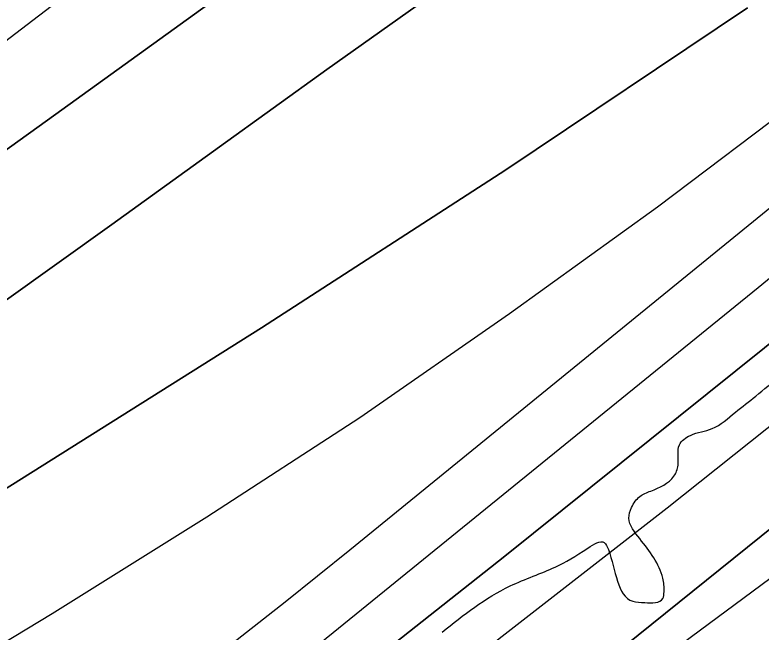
# Model space of a CAD drawing. Extents: x 3329297 to 3367176, y 649250 to 674653.
# Drawn here: x 3340421.8 to 3340634.4, y 660085.6 to 660261.5 of the extents above; entities that cross this region are included whole.
import ezdxf

# ---------------------------------------------------------------- set-up
doc = ezdxf.new("R2010")
doc.units = 0
for name, color, linetype in [('V-RIVR-EDGE', 7, 'Continuous'), ('V-RRAP-RVMT', 7, 'Continuous'), ('V-TOPO-DPTH', 7, 'Continuous'), ('V-TOPO-MAJR', 7, 'Continuous'), ('V-TOPO-MINR', 7, 'Continuous'), ('V-TOPO-WATR', 7, 'Continuous')]:
    doc.layers.add(name, color=color, linetype=linetype)

msp = doc.modelspace()

# ---------------------------------------------------------------- linework, layer by layer
at = {"layer": 'V-RIVR-EDGE'}
msp.add_spline([(3340543.49, 660085.6), (3340562.91, 660098.74), (3340575.72, 660104.14), (3340585.05, 660109.54), (3340589.7, 660111.08), (3340590.86, 660109.14), (3340597.81, 660094.39), (3340601.29, 660093.99), (3340606.34, 660095.14), (3340606.73, 660097.08), (3340606.35, 660100.96), (3340599.79, 660112.22), (3340596.7, 660118.04), (3340597.48, 660121.14), (3340599.82, 660124.24), (3340602.92, 660125.78), (3340609.53, 660130.03), (3340610.7, 660133.13), (3340611.1, 660138.95), (3340614.21, 660141.66), (3340620.42, 660143.58), (3340627.02, 660148.22), (3340632.85, 660152.86), (3340639.85, 660158.27), (3340647.22, 660161.74), (3340655.76, 660164.43), (3340667.02, 660168.28), (3340677.11, 660172.14), (3340684.48, 660174.83), (3340692.65, 660181.79), (3340699.25, 660187.21), (3340702.75, 660189.14), (3340709.35, 660193), (3340717.5, 660197.63), (3340731.88, 660207.29), (3340748.19, 660216.56), (3340768.38, 660227.76), (3340779.25, 660232.38), (3340792.46, 660240.88), (3340805.67, 660251.71), (3340823.92, 660262.91), (3340832.07, 660265.6), (3340837.9, 660270.63), (3340847.24, 660280.69), (3340854.23, 660286.49), (3340861.21, 660286.47), (3340868.98, 660289.94), (3340876.75, 660296.13), (3340884.91, 660303.86), (3340891.52, 660310.44), (3340896.97, 660318.18), (3340903.58, 660325.15), (3340904.37, 660330.19), (3340904.76, 660334.45), (3340908.65, 660337.16), (3340912.53, 660339.47), (3340913.71, 660343.74), (3340916.83, 660351.87), (3340921.89, 660359.23), (3340933.17, 660372.77), (3340942.5, 660382.83), (3340944.45, 660389.03), (3340947.56, 660392.13), (3340951.45, 660394.45), (3340956.11, 660398.7), (3340965.45, 660409.54), (3340972.05, 660415.72), (3340980.21, 660421.13), (3340987.99, 660430.42), (3340991.89, 660439.33), (3340994.62, 660445.92), (3341001.24, 660456.76), (3341008.24, 660462.56), (3341019.5, 660469.12), (3341022.61, 660474.16), (3341027.28, 660478.02), (3341033.1, 660482.28), (3341044.37, 660491.55), (3341056.81, 660501.22), (3341062.25, 660506.25), (3341064.2, 660512.45), (3341069.26, 660518.25), (3341074.7, 660522.12), (3341079.75, 660525.21), (3341087.91, 660533.33), (3341094.52, 660540.29), (3341099.98, 660551.14), (3341101.93, 660558.5), (3341101.95, 660564.32), (3341101.95, 660566.26), (3341105.83, 660567.8), (3341107.39, 660570.9), (3341108.19, 660579.43), (3341109.36, 660581.36), (3341111.69, 660582.52), (3341116.35, 660584.06), (3341119.07, 660586.38), (3341131.9, 660599.92), (3341130.74, 660602.25), (3341129.58, 660604.58), (3341130.37, 660609.23), (3341131.15, 660611.56), (3341134.26, 660614.27), (3341139.7, 660619.29), (3341147.47, 660623.93), (3341155.25, 660632.44), (3341160.31, 660640.18), (3341161.87, 660646), (3341164.59, 660647.15), (3341171.96, 660648.3), (3341176.63, 660653.33), (3341185.57, 660661.45), (3341197.22, 660669.95), (3341202.65, 660670.72), (3341208.87, 660674.58), (3341212.76, 660681.16), (3341218.98, 660685.8), (3341223.63, 660686.56), (3341228.3, 660690.82), (3341239.56, 660696.61), (3341242.27, 660696.99), (3341247.7, 660695.04), (3341251.97, 660695.8), (3341254.69, 660699.67), (3341257.81, 660706.26), (3341265.19, 660713.61), (3341272.18, 660717.47), (3341278.78, 660719.39), (3341285.77, 660723.64), (3341288.11, 660727.12), (3341288.89, 660730.61), (3341291.61, 660733.32), (3341297.45, 660739.51), (3341303.67, 660745.31), (3341316.48, 660753.04), (3341337.85, 660770.05), (3341347.56, 660774.29), (3341351.82, 660771.95), (3341356.47, 660772.33), (3341359.2, 660775.81), (3341357.66, 660783.57), (3341359.22, 660785.51), (3341364.27, 660789.37), (3341367.76, 660789.75), (3341372.8, 660786.64), (3341377.44, 660784.3), (3341380.16, 660785.07), (3341385.21, 660787.38), (3341385.99, 660789.71), (3341386.78, 660796.68), (3341388.73, 660799.01), (3341390.67, 660800.94), (3341401.93, 660807.89), (3341425.62, 660820.63), (3341448.15, 660836.48), (3341459.42, 660845.76), (3341473.4, 660853.48), (3341492.82, 660866.23), (3341509.52, 660875.88), (3341528.94, 660885.92), (3341568.15, 660904.05), (3341576.69, 660906.74), (3341582.52, 660911.38), (3341589.12, 660916.4), (3341596.89, 660921.81), (3341605.05, 660926.06), (3341608.93, 660926.82), (3341613.19, 660926.43), (3341626, 660930.66), (3341639.2, 660936.45), (3341658.23, 660946.87), (3341680.75, 660960), (3341702.89, 660972.35), (3341720.75, 660981.23), (3341737.44, 660987), (3341750.26, 660995.89), (3341758.04, 661005.18), (3341780.97, 661024.51), (3341791.86, 661039.61), (3341805.08, 661053.54), (3341819.48, 661072.51), (3341836.2, 661091.08), (3341848.27, 661110.83), (3341856.83, 661123.6), (3341870.06, 661139.86), (3341888.33, 661157.26), (3341900, 661173.14), (3341908.96, 661187.46), (3341921.81, 661209.92), (3341929.99, 661226.19), (3341939.34, 661242.84), (3341942.06, 661244.78), (3341943.22, 661244), (3341944.75, 661235.85), (3341949.41, 661235.84), (3341954.45, 661237.76), (3341956.01, 661241.64), (3341951.37, 661243.98), (3341950.6, 661247.08), (3341951, 661251.35), (3341952.96, 661259.87), (3341955.7, 661272.28), (3341958.46, 661290.5), (3341960.82, 661303.29), (3341965.13, 661320.73), (3341976.06, 661348.62), (3341983.49, 661373.81), (3341990.92, 661399), (3341994.85, 661420.71), (3341995.66, 661433.89), (3341998.38, 661436.99), (3342001.09, 661436.2), (3342003.81, 661438.52), (3342004.21, 661443.95), (3342004.24, 661455.97), (3342002.71, 661461.41), (3342004.27, 661464.89), (3342009.32, 661471.47), (3342020.6, 661484.24), (3342033.83, 661502.05), (3342040.82, 661507.46), (3342045.88, 661513.27), (3342046.28, 661517.53), (3342044.36, 661524.52), (3342045.91, 661525.68), (3342047.07, 661525.67), (3342052.11, 661523.33), (3342053.28, 661524.49), (3342063.01, 661538.82), (3342071.18, 661551.21), (3342074.69, 661557.79), (3342082.47, 661570.18), (3342088.7, 661576.76), (3342099.58, 661588.37), (3342104.25, 661594.56), (3342110.49, 661608.51), (3342119.84, 661627.1), (3342128.4, 661637.93), (3342135.41, 661647.61), (3342140.08, 661653.81), (3342142.02, 661656.52), (3342148.26, 661668.91), (3342155.64, 661676.65), (3342159.16, 661685.17), (3342161.49, 661688.27), (3342166.54, 661690.97), (3342169.67, 661702.6), (3342177.46, 661716.54), (3342191.47, 661736.28), (3342210.14, 661760.28), (3342224.15, 661779.25), (3342232.33, 661792.41), (3342242.06, 661806.74), (3342247.51, 661815.25), (3342252.98, 661831.14), (3342263.11, 661850.51), (3342268.95, 661858.63), (3342277.12, 661872.96), (3342284.15, 661891.95), (3342293.11, 661908.21), (3342302.46, 661923.7), (3342310.25, 661939.2), (3342314.93, 661948.1), (3342327.38, 661965.91), (3342325.85, 661973.28), (3342327.41, 661977.55), (3342330.91, 661981.42), (3342336.35, 661986.44), (3342339.47, 661993.42), (3342342.6, 662003.88), (3342345.32, 662007.36), (3342350.38, 662013.17), (3342354.66, 662019.36), (3342356.61, 662025.56), (3342357.41, 662034.09), (3342360.53, 662039.12), (3342366.75, 662046.09), (3342373.76, 662059.65), (3342381.55, 662072.81), (3342385.46, 662085.6), (3342390.54, 662099.55), (3342396.37, 662107.29), (3342399.1, 662113.88), (3342402.61, 662121.62), (3342413.53, 662146.8), (3342430.7, 662189.03), (3342442, 662209.94), (3342453.7, 662236.67), (3342465, 662260.3), (3342466.58, 662269.6), (3342471.66, 662285.88), (3342476.34, 662295.95), (3342481, 662300.59), (3342482.95, 662305.24), (3342483.35, 662308.73), (3342487.64, 662319.19), (3342491.54, 662328.88), (3342501.68, 662348.63), (3342505.2, 662360.64), (3342509.11, 662375.76), (3342511.48, 662391.65), (3342513.82, 662399.01), (3342520.44, 662409.08), (3342525.9, 662421.48), (3342528.64, 662432.72), (3342531.41, 662453.26), (3342534.97, 662481.18), (3342536.95, 662497.46), (3342541.25, 662512.18), (3342547.49, 662526.13), (3342556.05, 662537.36), (3342563.04, 662544.32), (3342566.16, 662550.52), (3342570.46, 662564.47), (3342572.44, 662579.97), (3342576.33, 662585.39), (3342582.17, 662592.36), (3342585.68, 662602.43), (3342587.24, 662606.7), (3342589.97, 662610.95), (3342595.04, 662623.74), (3342596.62, 662635.37), (3342599.36, 662643.89), (3342600.14, 662647.38), (3342599.37, 662648.55), (3342596.66, 662651.66), (3342596.67, 662654.76), (3342598.61, 662657.47), (3342603.67, 662661.72), (3342609.9, 662671.79), (3342617.69, 662688.06), (3342629.78, 662713.24), (3342637.58, 662731.06), (3342640.7, 662739.58), (3342640.71, 662745.4), (3342640.35, 662754.7), (3342641.91, 662758.58), (3342645.02, 662761.67), (3342647.74, 662765.16), (3342646.25, 662787.27), (3342646.27, 662798.51), (3342641.69, 662824.89), (3342639.81, 662850.11), (3342639.08, 662868.72), (3342640.68, 662887.72), (3342641.51, 662909.05), (3342647.77, 662933.46), (3342652.44, 662937.33), (3342653.61, 662940.04), (3342648.96, 662945.09), (3342648.97, 662949.36), (3342652.49, 662957.88), (3342654.42, 662957.88), (3342659.08, 662957.87), (3342659.48, 662962.13), (3342659.51, 662974.54), (3342659.93, 662990.05), (3342664.63, 663007.88), (3342672.02, 663017.94), (3342675.92, 663022.98), (3342675.93, 663028.41), (3342675.95, 663036.94), (3342675.6, 663052.06), (3342676.41, 663065.25), (3342679.54, 663076.48), (3342687.74, 663099.34), (3342701.03, 663143.13), (3342700.66, 663147.79), (3342703.78, 663157.86), (3342713.54, 663181.88), (3342722.9, 663206.29), (3342727.59, 663218.3), (3342731.87, 663223.72), (3342732.27, 663230.31), (3342732.69, 663242.72), (3342732.71, 663249.31), (3342733.11, 663257.07), (3342739.75, 663275.67), (3342750.29, 663303.95), (3342759.67, 663332.24), (3342762.03, 663344.25), (3342764.01, 663362.86), (3342765.98, 663374.88), (3342766.38, 663378.37), (3342765.22, 663381.47), (3342765.62, 663384.57), (3342766.79, 663390.78), (3342769.92, 663398.91), (3342771.87, 663405.89), (3342776.95, 663418.29), (3342777.37, 663431.47), (3342779.34, 663445.04), (3342776.67, 663465.6), (3342775.96, 663489.26), (3342776.01, 663509.81), (3342772.92, 663515.25), (3342764.01, 663520.7), (3342756.65, 663521.88), (3342756.27, 663524.98), (3342757.44, 663528.86), (3342761.32, 663530.4), (3342772.57, 663528.82), (3342774.51, 663529.2), (3342775.68, 663532.69), (3342776.86, 663541.22), (3342775.41, 663580.39), (3342775.84, 663596.68), (3342776.26, 663611.41), (3342776.27, 663616.84), (3342776.69, 663627.7), (3342781.37, 663638.55), (3342786.13, 663683.52), (3342792.46, 663731.98), (3342794.87, 663765.71), (3342797.62, 663781.99), (3342805.94, 663853.72), (3342813.86, 663919.24), (3342817.07, 663960.72), (3342819.5, 664002.21), (3342819.94, 664025.87), (3342819.97, 664036.34), (3342818.06, 664048.75), (3342817.71, 664064.26), (3342816.41, 664076.7)], degree=3, dxfattribs=at)
at = {"layer": 'V-RRAP-RVMT'}
msp.add_line((3340568.53, 660050.29), (3340760.8, 660192.65), dxfattribs=at)
at = {"layer": 'V-TOPO-DPTH'}
for points in [[(3339794.93, 659817.19), (3339898.6, 659878.26), (3340001.31, 659941), (3340188.29, 660058.31), (3340196.74, 660063.73), (3340205.12, 660069.25), (3340213.4, 660074.93), (3340221.6, 660080.71), (3340431.13, 660231.45), (3340491.04, 660274.75), (3340550.83, 660318.23), (3340610.43, 660361.96), (3340669.9, 660405.86), (3340682.6, 660415.28), (3340735.72, 660454.47), (3340788.96, 660493.51), (3340842.38, 660532.29), (3340895.92, 660570.91), (3340949.16, 660609.92), (3341001.89, 660649.6), (3341053.83, 660690.29), (3341105.26, 660731.65), (3341319.19, 660907.16)], [(3341319.19, 660907.16), (3341105.26, 660731.65), (3341053.83, 660690.29), (3341001.89, 660649.6), (3340949.16, 660609.92), (3340895.92, 660570.91), (3340842.38, 660532.29), (3340788.96, 660493.51), (3340735.72, 660454.47), (3340682.6, 660415.28), (3340669.9, 660405.86), (3340610.43, 660361.96), (3340550.83, 660318.23), (3340491.04, 660274.75), (3340431.13, 660231.45), (3340221.6, 660080.71), (3340213.4, 660074.93), (3340205.12, 660069.25), (3340196.74, 660063.73), (3340188.29, 660058.31), (3340001.31, 659941), (3339898.6, 659878.26), (3339794.93, 659817.19)], [(3339745.76, 659659.39), (3339849.88, 659714.31), (3339953.57, 659770.05), (3340230.55, 659921.04), (3340258, 659936.24), (3340285.32, 659951.68), (3340312.43, 659967.47), (3340339.41, 659983.49), (3340364.57, 659998.67), (3340384.57, 660011.12), (3340404.32, 660023.95), (3340423.69, 660037.35), (3340442.8, 660051.12), (3340461.63, 660065.31), (3340480.33, 660079.66), (3340498.83, 660094.26), (3340517.21, 660109.03), (3340778.82, 660322.3), (3340890.06, 660414.53), (3341000.26, 660507.97), (3341108.9, 660603.23), (3341216.5, 660699.7), (3341401.13, 660868.02)], [(3339745.76, 659659.39), (3339849.88, 659714.31), (3339953.57, 659770.05), (3340230.55, 659921.04), (3340258, 659936.24), (3340285.32, 659951.68), (3340312.43, 659967.47), (3340339.41, 659983.49), (3340364.57, 659998.67), (3340384.57, 660011.12), (3340404.32, 660023.95), (3340423.69, 660037.35), (3340442.8, 660051.12), (3340461.63, 660065.31), (3340480.33, 660079.66), (3340498.83, 660094.26), (3340517.21, 660109.03), (3340778.82, 660322.3), (3340890.06, 660414.53), (3341000.26, 660507.97), (3341108.9, 660603.23), (3341216.5, 660699.7), (3341401.13, 660868.02)], [(3341432.79, 660846.75), (3341048.32, 660511.55), (3340928.28, 660408.42), (3340807.27, 660306.47), (3340684.8, 660206.27), (3340561.35, 660107.26), (3340321.84, 659917.98), (3340317.36, 659914.56), (3340312.8, 659911.24), (3340308.14, 659908.08), (3340303.4, 659905.03), (3340207.78, 659845.69), (3340154.87, 659813.58), (3340101.55, 659782.18), (3340047.61, 659751.85), (3339993.26, 659722.24), (3339363.86, 659387.41)], [(3339363.86, 659387.41), (3339993.26, 659722.24), (3340047.61, 659751.85), (3340101.55, 659782.18), (3340154.87, 659813.58), (3340207.78, 659845.69), (3340303.4, 659905.03), (3340308.14, 659908.08), (3340312.8, 659911.24), (3340317.36, 659914.56), (3340321.84, 659917.98), (3340561.35, 660107.26), (3340684.8, 660206.27), (3340807.27, 660306.47), (3340928.28, 660408.42), (3341048.32, 660511.55), (3341432.79, 660846.75)], [(3341298.39, 660829.19), (3340971.1, 660576.39), (3340900.87, 660523.05), (3340830.09, 660470.47), (3340758.47, 660419.03), (3340686.3, 660368.36), (3340603.19, 660311), (3340572.23, 660289.47), (3340541.37, 660267.79), (3340510.67, 660245.89), (3340480.07, 660223.84), (3340449.48, 660201.78), (3340418.81, 660179.84), (3340387.99, 660158.1), (3340357.09, 660136.47), (3340265.02, 660072.47), (3340243.82, 660058.03), (3340222.45, 660043.86), (3340200.81, 660030.09), (3340179, 660016.59), (3339533.6, 659625.57)], [(3341298.39, 660829.19), (3340971.1, 660576.39), (3340900.87, 660523.05), (3340830.09, 660470.47), (3340758.47, 660419.03), (3340686.3, 660368.36), (3340603.19, 660311), (3340572.23, 660289.47), (3340541.37, 660267.79), (3340510.67, 660245.89), (3340480.07, 660223.84), (3340449.48, 660201.78), (3340418.81, 660179.84), (3340387.99, 660158.1), (3340357.09, 660136.47), (3340265.02, 660072.47), (3340243.82, 660058.03), (3340222.45, 660043.86), (3340200.81, 660030.09), (3340179, 660016.59), (3339533.6, 659625.57)], [(3341528.14, 660822.74), (3341506.52, 660805.45), (3341484.47, 660788.68), (3341376.55, 660709.73), (3341308.77, 660659.47), (3341241.42, 660608.62), (3341174.74, 660556.91), (3341108.5, 660504.62), (3341042.79, 660451.66), (3340977.33, 660398.39), (3340912.26, 660344.65), (3340847.45, 660290.59), (3340711.58, 660176.42), (3340649.91, 660125.5), (3340587.66, 660075.31), (3340524.55, 660026.21), (3340460.86, 659977.83), (3340369.61, 659909.77), (3340350.92, 659896.27), (3340331.95, 659883.18), (3340312.59, 659870.68), (3340292.96, 659858.58), (3339878.35, 659611.94), (3339796.85, 659564.84)], [(3340630.46, 660263.45), (3340561.64, 660217.3), (3340492.04, 660172.29), (3340324, 660066.57), (3340317.7, 660062.53), (3340311.44, 660058.42), (3340305.26, 660054.21), (3340299.12, 660049.93), (3340293.01, 660045.61), (3340286.88, 660041.31), (3340280.74, 660037.03), (3340274.58, 660032.78), (3340265.56, 660026.58), (3340254.83, 660019.33), (3340244.01, 660012.21), (3340233.07, 660005.29), (3340222.04, 659998.48), (3340112.28, 659932.07), (3340046.19, 659892.34), (3339979.96, 659852.87), (3339913.5, 659813.79), (3339846.89, 659774.96), (3339325.23, 659472.88)], [(3339325.23, 659472.88), (3339846.89, 659774.96), (3339913.5, 659813.79), (3339979.96, 659852.87), (3340046.19, 659892.34), (3340112.28, 659932.07), (3340222.04, 659998.48), (3340233.07, 660005.29), (3340244.01, 660012.21), (3340254.83, 660019.33), (3340265.56, 660026.58), (3340274.58, 660032.78), (3340280.74, 660037.03), (3340286.88, 660041.31), (3340293.01, 660045.61), (3340299.12, 660049.93), (3340305.26, 660054.21), (3340311.44, 660058.42), (3340317.7, 660062.53), (3340324, 660066.57), (3340492.04, 660172.29), (3340561.64, 660217.3), (3340630.46, 660263.45)]]:
    msp.add_lwpolyline(points, dxfattribs=at)
at = {"layer": 'V-TOPO-MAJR'}
msp.add_lwpolyline([(3339278.31, 659560.46), (3340093.81, 660020.98), (3340111.05, 660030.89), (3340128.19, 660040.98), (3340145.16, 660051.34), (3340162.03, 660061.87), (3340193.18, 660081.64), (3340195.58, 660083.24), (3340197.91, 660084.95), (3340496.13, 660312.98), (3340589.75, 660384.46), (3340683.44, 660455.84), (3340777.24, 660527.09), (3340871.1, 660598.24), (3341003.2, 660698.22), (3341031.1, 660719.27), (3341059.06, 660740.26), (3341087.07, 660761.15), (3341115.14, 660781.99), (3341142.93, 660803.16), (3341170.3, 660824.84)], dxfattribs=at)
at = {"layer": 'V-TOPO-MINR'}
for points in [[(3339794.93, 659817.19), (3339898.6, 659878.26), (3340001.31, 659941), (3340188.29, 660058.31), (3340196.74, 660063.73), (3340205.12, 660069.25), (3340213.4, 660074.93), (3340221.6, 660080.71), (3340431.13, 660231.45), (3340491.04, 660274.75), (3340550.83, 660318.23), (3340610.43, 660361.96), (3340669.9, 660405.86), (3340682.6, 660415.28), (3340735.72, 660454.47), (3340788.96, 660493.51), (3340842.38, 660532.29), (3340895.92, 660570.91), (3340949.16, 660609.92), (3341001.89, 660649.6), (3341053.83, 660690.29), (3341105.26, 660731.65), (3341319.19, 660907.16)], [(3339745.76, 659659.39), (3339849.88, 659714.31), (3339953.57, 659770.05), (3340230.55, 659921.04), (3340258, 659936.24), (3340285.32, 659951.68), (3340312.43, 659967.47), (3340339.41, 659983.49), (3340364.57, 659998.67), (3340384.57, 660011.12), (3340404.32, 660023.95), (3340423.69, 660037.35), (3340442.8, 660051.12), (3340461.63, 660065.31), (3340480.33, 660079.66), (3340498.83, 660094.26), (3340517.21, 660109.03), (3340778.82, 660322.3), (3340890.06, 660414.53), (3341000.26, 660507.97), (3341108.9, 660603.23), (3341216.5, 660699.7), (3341401.13, 660868.02)], [(3339565.77, 659521.8), (3340066.68, 659788.16), (3340102.15, 659807.03), (3340137.61, 659825.92), (3340173.06, 659844.83), (3340208.5, 659863.75), (3340264.78, 659893.82), (3340272.04, 659897.79), (3340279.24, 659901.85), (3340286.36, 659906.05), (3340293.43, 659910.33), (3340306.19, 659918.25), (3340308.07, 659919.54), (3340308.67, 659920.01), (3340633.51, 660183.79), (3340771.44, 660297.35), (3340908.35, 660412.11), (3341043.71, 660528.7), (3341178.04, 660646.5), (3341402.11, 660845.68)], [(3339808.86, 659599.71), (3339913.13, 659656.27), (3340016.01, 659715.34), (3340117.95, 659776.08), (3340299.54, 659887.28), (3340309.87, 659893.84), (3340320.07, 659900.6), (3340330.04, 659907.67), (3340339.88, 659914.95), (3340512.33, 660046.81), (3340607.64, 660120.98), (3340702.1, 660196.19), (3340795.28, 660272.99), (3340887.59, 660350.85), (3341466.28, 660847.28)], [(3339533.6, 659625.57), (3340179, 660016.59), (3340200.81, 660030.09), (3340222.45, 660043.86), (3340243.82, 660058.03), (3340265.02, 660072.47), (3340357.09, 660136.47), (3340387.99, 660158.1), (3340418.81, 660179.84), (3340449.48, 660201.78), (3340480.07, 660223.84), (3340510.67, 660245.89), (3340541.37, 660267.79), (3340572.23, 660289.47), (3340603.19, 660311), (3340686.3, 660368.36), (3340758.47, 660419.03), (3340830.09, 660470.47), (3340900.87, 660523.05), (3340971.1, 660576.39), (3341298.39, 660829.19)], [(3339796.85, 659564.84), (3339878.35, 659611.94), (3340292.96, 659858.58), (3340312.59, 659870.68), (3340331.95, 659883.18), (3340350.92, 659896.27), (3340369.61, 659909.77), (3340460.86, 659977.83), (3340524.55, 660026.21), (3340587.66, 660075.31), (3340649.91, 660125.5), (3340711.58, 660176.42), (3340847.45, 660290.59), (3340912.26, 660344.65), (3340977.33, 660398.39), (3341042.79, 660451.66), (3341108.5, 660504.62), (3341174.74, 660556.91), (3341241.42, 660608.62), (3341308.77, 660659.47), (3341376.55, 660709.73), (3341484.47, 660788.68), (3341506.52, 660805.45), (3341528.14, 660822.74)], [(3339339.53, 659468.64), (3339970.81, 659823.19), (3340019.24, 659850.42), (3340067.65, 659877.7), (3340116.02, 659905.03), (3340164.38, 659932.39), (3340244.45, 659977.77), (3340252.74, 659982.51), (3340260.99, 659987.3), (3340269.2, 659992.15), (3340277.39, 659997.06), (3340432.46, 660090.87), (3340476.53, 660118.4), (3340520.04, 660146.75), (3340562.73, 660176.34), (3340604.86, 660206.76), (3340646.35, 660238.07), (3340687.57, 660269.75), (3340728.35, 660301.98), (3340768.85, 660334.57), (3340921.43, 660459.06)], [(3339325.23, 659472.88), (3339846.89, 659774.96), (3339913.5, 659813.79), (3339979.96, 659852.87), (3340046.19, 659892.34), (3340112.28, 659932.07), (3340222.04, 659998.48), (3340233.07, 660005.29), (3340244.01, 660012.21), (3340254.83, 660019.33), (3340265.56, 660026.58), (3340274.58, 660032.78), (3340280.74, 660037.03), (3340286.88, 660041.31), (3340293.01, 660045.61), (3340299.12, 660049.93), (3340305.26, 660054.21), (3340311.44, 660058.42), (3340317.7, 660062.53), (3340324, 660066.57), (3340492.04, 660172.29), (3340561.64, 660217.3), (3340630.46, 660263.45)]]:
    msp.add_lwpolyline(points, dxfattribs=at)
at = {"layer": 'V-TOPO-WATR'}
msp.add_lwpolyline([(3339363.86, 659387.41), (3339993.26, 659722.24), (3340047.61, 659751.85), (3340101.55, 659782.18), (3340154.87, 659813.58), (3340207.78, 659845.69), (3340303.4, 659905.03), (3340308.14, 659908.08), (3340312.8, 659911.24), (3340317.36, 659914.56), (3340321.84, 659917.98), (3340561.35, 660107.26), (3340684.8, 660206.27), (3340807.27, 660306.47), (3340928.28, 660408.42), (3341048.32, 660511.55), (3341432.79, 660846.75)], dxfattribs=at)

doc.saveas('drawing.dxf')
